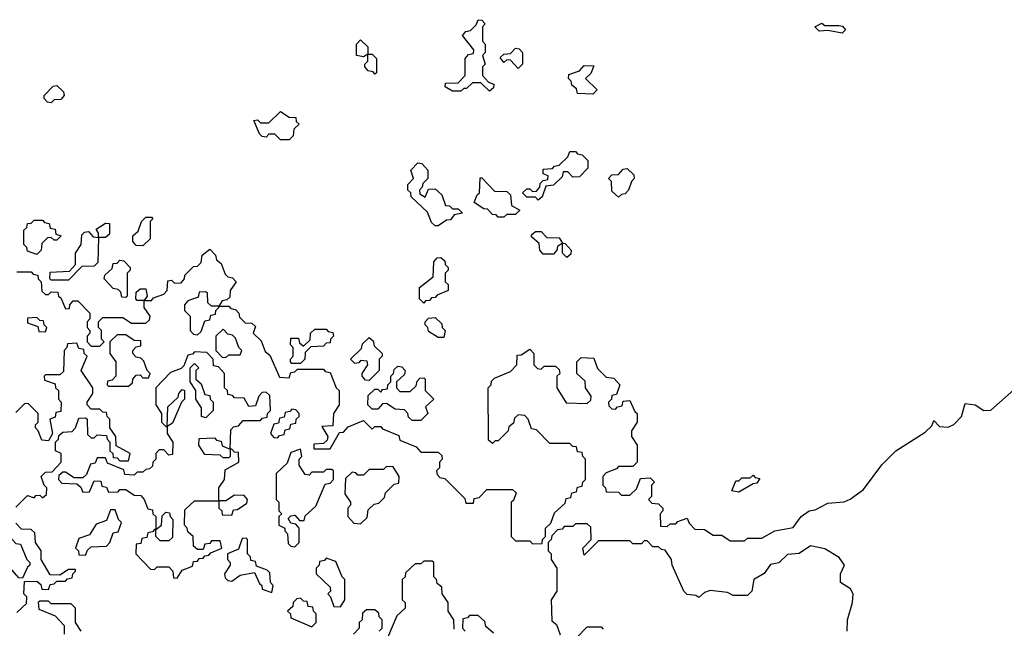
# Model space of a CAD drawing. Extents: x 2776963 to 2884430, y 684484 to 829250.
# Tile 259 of 287: x 2865685 to 2869121, y 814455 to 816580. Entities that reach past the tile are written whole.
import ezdxf

# ---------------------------------------------------------------- set-up
doc = ezdxf.new("R2010")
doc.units = 0

msp = doc.modelspace()

# ---------------------------------------------------------------- linework, layer by layer
at = {"layer": '0CON20XD'}
for points in [[(2867325, 816330), (2867295, 816360), (2867265, 816360), (2867245, 816340), (2867235, 816340), (2867225, 816330), (2867195, 816330), (2867170, 816345), (2867171.7, 816358.3), (2867215, 816360), (2867240, 816385), (2867240, 816445), (2867251.7, 816458.3), (2867268.3, 816461.7), (2867270, 816475), (2867230, 816525), (2867241.7, 816538.3), (2867258.3, 816541.7), (2867278.3, 816561.7), (2867285, 816580), (2867298.3, 816578.3), (2867310, 816565), (2867300, 816555), (2867300, 816505), (2867310, 816495), (2867310, 816465), (2867300, 816455), (2867310, 816425), (2867300, 816415), (2867300, 816385), (2867321.7, 816361.7), (2867340, 816355), (2867338.3, 816341.7), (2867325, 816330)], [(2868555, 816532.5), (2868505, 816542.5), (2868475, 816540), (2868460, 816555), (2868485, 816567.5), (2868495, 816560), (2868545, 816560), (2868557, 816557), (2868567.5, 816545), (2868555, 816532.5)], [(2866925, 816390), (2866918.3, 816398.3), (2866901.7, 816401.7), (2866890, 816415), (2866890, 816425), (2866900, 816435), (2866900, 816460), (2866885, 816450), (2866860, 816455), (2866860, 816495), (2866875, 816510), (2866900, 816485), (2866900, 816460), (2866915, 816460), (2866930, 816445), (2866930, 816395), (2866925, 816390)], [(2867425, 816410), (2867398.3, 816438.3), (2867385, 816440), (2867375, 816430), (2867361.7, 816448.3), (2867375, 816460), (2867398.3, 816461.7), (2867415, 816480), (2867428.3, 816478.3), (2867440, 816465), (2867440, 816425), (2867425, 816410)], [(2867685, 816320), (2867631.7, 816321.7), (2867628.3, 816338.3), (2867611.7, 816351.7), (2867610, 816365), (2867600, 816375), (2867601.7, 816388.3), (2867638.3, 816401.7), (2867655, 816420), (2867688.3, 816418.3), (2867678.3, 816391.7), (2867660, 816375), (2867700, 816335), (2867685, 816320)], [(2865795, 816290), (2865781.7, 816291.7), (2865770, 816305), (2865770, 816315), (2865801.7, 816348.3), (2865815, 816350), (2865838.3, 816328.3), (2865840, 816315), (2865828.3, 816301.7), (2865805, 816300), (2865795, 816290)], [(2866625, 816160), (2866595, 816160), (2866575, 816180), (2866555, 816180), (2866545, 816170), (2866531.7, 816171.7), (2866521.7, 816181.7), (2866501.7, 816228.3), (2866515, 816230), (2866525, 816220), (2866555, 816220), (2866595, 816260), (2866625, 816240), (2866648.3, 816238.3), (2866650, 816225), (2866660, 816215), (2866641.7, 816198.3), (2866640, 816175), (2866625, 816160)], [(2867495, 815950), (2867485, 815960), (2867455, 815960), (2867440, 815975), (2867455, 815990), (2867465, 815990), (2867475, 815980), (2867488.3, 815981.7), (2867500, 815995), (2867501.7, 816008.3), (2867511.7, 816018.3), (2867528.3, 816021.7), (2867530, 816035), (2867511.7, 816041.7), (2867511.7, 816058.3), (2867545, 816060), (2867551.7, 816068.3), (2867568.3, 816071.7), (2867598.3, 816101.7), (2867605, 816120), (2867625, 816120), (2867631.7, 816111.7), (2867648.3, 816108.3), (2867668.3, 816088.3), (2867668.3, 816061.7), (2867638.3, 816031.7), (2867615, 816030), (2867598.3, 816048.3), (2867581.7, 816048.3), (2867578.3, 816031.7), (2867548.3, 816001.7), (2867521.7, 815998.3), (2867508.3, 815961.7), (2867495, 815950)], [(2867145, 815860), (2867135, 815860), (2867121.7, 815871.7), (2867108.3, 815908.3), (2867051.7, 815961.7), (2867050, 815975), (2867040, 815985), (2867040, 816005), (2867060, 816025), (2867050, 816055), (2867075, 816080), (2867088.3, 816078.3), (2867110, 816055), (2867110, 816025), (2867091.7, 816008.3), (2867090, 815995), (2867080, 815985), (2867081.7, 815971.7), (2867100, 815960), (2867111.7, 815988.3), (2867135, 815990), (2867158.3, 815968.3), (2867171.7, 815931.7), (2867185, 815930), (2867195, 815920), (2867215, 815920), (2867230, 815905), (2867201.7, 815898.3), (2867188.3, 815881.7), (2867175, 815880), (2867145, 815860)], [(2867775, 815960), (2867751.7, 815981.7), (2867750, 816015), (2867740, 816025), (2867751.7, 816038.3), (2867775, 816040), (2867791.7, 816058.3), (2867805, 816060), (2867828.3, 816038.3), (2867830, 816025), (2867820, 816015), (2867810, 815985), (2867798.3, 815971.7), (2867785, 815970), (2867775, 815960)], [(2867375, 815890), (2867355, 815890), (2867348.3, 815898.3), (2867335, 815900), (2867318.3, 815918.3), (2867305, 815920), (2867271.7, 815941.7), (2867281.7, 815968.3), (2867290, 815975), (2867291.7, 816028.3), (2867298.3, 816028.3), (2867341.7, 815981.7), (2867385, 815980), (2867398.3, 815968.3), (2867401.7, 815931.7), (2867430, 815915), (2867415, 815900), (2867385, 815900), (2867375, 815890)], [(2866115, 815790), (2866091.7, 815791.7), (2866080, 815805), (2866080, 815825), (2866098.3, 815841.7), (2866110, 815875), (2866125, 815890), (2866145, 815890), (2866150, 815885), (2866140, 815875), (2866140, 815815), (2866115, 815790)], [(2865745, 815760), (2865711.7, 815771.7), (2865710, 815785), (2865700, 815795), (2865700, 815845), (2865710, 815855), (2865711.7, 815868.3), (2865725, 815870), (2865735, 815880), (2865765, 815880), (2865771.7, 815871.7), (2865788.3, 815868.3), (2865791.7, 815851.7), (2865808.3, 815848.3), (2865811.7, 815831.7), (2865830, 815825), (2865815, 815810), (2865805, 815810), (2865795, 815820), (2865781.7, 815818.3), (2865761.7, 815798.3), (2865760, 815775), (2865745, 815760)], [(2865855, 815670), (2865795, 815670), (2865790, 815675), (2865791.7, 815698.3), (2865858.3, 815701.7), (2865880, 815725), (2865880, 815765), (2865900, 815795), (2865901.7, 815828.3), (2865911.7, 815838.3), (2865925, 815840), (2865941.7, 815821.7), (2865960, 815820), (2865960, 815835), (2865951.7, 815848.3), (2865985, 815870), (2865998.3, 815868.3), (2865998.3, 815831.7), (2865985, 815820), (2865960, 815820), (2865958.3, 815731.7), (2865945, 815720), (2865901.7, 815718.3), (2865855, 815670)], [(2867595, 815750), (2867580, 815765), (2867580, 815800), (2867561.7, 815788.3), (2867560, 815775), (2867548.3, 815761.7), (2867511.7, 815761.7), (2867500, 815775), (2867498.3, 815798.3), (2867471.7, 815821.7), (2867471.7, 815828.3), (2867485, 815840), (2867505, 815840), (2867525, 815820), (2867568.3, 815818.3), (2867580, 815800), (2867588.3, 815798.3), (2867610, 815775), (2867608.3, 815761.7), (2867595, 815750)], [(2865675, 815700), (2865725, 815700), (2865731.7, 815691.7), (2865748.3, 815688.3), (2865750, 815675), (2865760, 815665), (2865761.7, 815631.7), (2865775, 815620), (2865785, 815620), (2865795, 815630), (2865818.3, 815628.3), (2865820, 815615), (2865828.3, 815608.3), (2865845, 815570), (2865858.3, 815571.7), (2865860, 815585), (2865871.7, 815598.3), (2865888.3, 815598.3), (2865930, 815555), (2865930, 815535), (2865920, 815525), (2865920, 815505), (2865930, 815495), (2865930, 815485), (2865920, 815475), (2865920, 815455), (2865935, 815440), (2865965, 815440), (2865980, 815455), (2865970, 815465), (2865970, 815495), (2865960, 815505), (2865960, 815525), (2865975, 815540), (2866045, 815540), (2866075, 815520), (2866125, 815520), (2866138.3, 815531.7), (2866140, 815545), (2866120, 815575), (2866120, 815600), (2866095, 815600), (2866090, 815605), (2866091.7, 815628.3), (2866105, 815640), (2866125, 815640), (2866130, 815615), (2866120, 815600), (2866145, 815600), (2866151.7, 815608.3), (2866188.3, 815621.7), (2866200, 815635), (2866201.7, 815668.3), (2866215, 815670), (2866225, 815660), (2866248.3, 815661.7), (2866260, 815675), (2866261.7, 815688.3), (2866291.7, 815718.3), (2866305, 815720), (2866318.3, 815731.7), (2866321.7, 815758.3), (2866348.3, 815778.3), (2866368.3, 815758.3), (2866371.7, 815741.7), (2866388.3, 815728.3), (2866401.7, 815691.7), (2866411.7, 815681.7), (2866428.3, 815678.3), (2866440, 815665), (2866420, 815635), (2866418.3, 815611.7), (2866408.3, 815601.7), (2866391.7, 815598.3), (2866380, 815580), (2866415, 815580), (2866421.7, 815571.7), (2866438.3, 815568.3), (2866450, 815555), (2866451.7, 815541.7), (2866471.7, 815521.7), (2866495, 815520), (2866508.3, 815508.3), (2866500, 815485), (2866528.3, 815458.3), (2866541.7, 815421.7), (2866558.3, 815408.3), (2866591.7, 815331.7), (2866625, 815330), (2866631.7, 815348.3), (2866645, 815350), (2866655, 815360), (2866745, 815360), (2866751.7, 815351.7), (2866768.3, 815348.3), (2866790, 815295), (2866800, 815285), (2866800, 815235), (2866780, 815205), (2866778.3, 815161.7), (2866740, 815160), (2866760, 815125), (2866758.3, 815111.7), (2866745, 815100), (2866711.7, 815098.3), (2866711.7, 815081.7), (2866768.3, 815081.7), (2866801.7, 815138.3), (2866815, 815140), (2866831.7, 815158.3), (2866885, 815180), (2866915, 815150), (2866925, 815160), (2866945, 815160), (2866951.7, 815151.7), (2867008.3, 815128.3), (2867011.7, 815111.7), (2867068.3, 815088.3), (2867085, 815070), (2867145, 815070), (2867158.3, 815058.3), (2867160, 815045), (2867150, 815035), (2867150, 815015), (2867140, 815005), (2867141.7, 814991.7), (2867151.7, 814981.7), (2867168.3, 814978.3), (2867238.3, 814908.3), (2867241.7, 814891.7), (2867268.3, 814891.7), (2867271.7, 814908.3), (2867288.3, 814911.7), (2867315, 814940), (2867405, 814940), (2867418.3, 814928.3), (2867408.3, 814901.7), (2867400, 814895), (2867400, 814775), (2867415, 814760), (2867465, 814760), (2867475, 814750), (2867508.3, 814751.7), (2867510, 814765), (2867520, 814775), (2867520, 814805), (2867538.3, 814821.7), (2867551.7, 814858.3), (2867588.3, 814891.7), (2867591.7, 814908.3), (2867608.3, 814911.7), (2867611.7, 814928.3), (2867628.3, 814931.7), (2867631.7, 814948.3), (2867648.3, 814951.7), (2867650, 814965), (2867660, 814975), (2867660, 815045), (2867650, 815055), (2867648.3, 815068.3), (2867631.7, 815071.7), (2867628.3, 815088.3), (2867615, 815090), (2867605, 815100), (2867535, 815100), (2867488.3, 815148.3)], [(2867095, 815590), (2867080, 815605), (2867080, 815645), (2867128.3, 815681.7), (2867130, 815735), (2867141.7, 815748.3), (2867155, 815750), (2867168.3, 815738.3), (2867170, 815725), (2867180, 815715), (2867180, 815705), (2867170, 815695), (2867170, 815665), (2867180, 815655), (2867180, 815635), (2867141.7, 815618.3), (2867135, 815610), (2867121.7, 815608.3), (2867115, 815600), (2867101.7, 815598.3), (2867095, 815590)], [(2866055, 815610), (2866041.7, 815611.7), (2866038.3, 815628.3), (2866028.3, 815638.3), (2866011.7, 815641.7), (2865980, 815675), (2865981.7, 815688.3), (2866008.3, 815711.7), (2866011.7, 815728.3), (2866025, 815730), (2866035, 815740), (2866048.3, 815738.3), (2866070, 815715), (2866070, 815705), (2866060, 815695), (2866060, 815615), (2866055, 815610)], [(2866305, 815480), (2866318.3, 815491.7), (2866331.7, 815528.3), (2866348.3, 815531.7), (2866351.7, 815548.3), (2866368.3, 815551.7), (2866370, 815565), (2866380, 815575), (2866380, 815580), (2866355, 815580), (2866341.7, 815591.7), (2866340, 815625), (2866335, 815630), (2866311.7, 815628.3), (2866308.3, 815611.7), (2866271.7, 815598.3), (2866260, 815585), (2866260, 815565), (2866280, 815545), (2866280, 815495), (2866291.7, 815481.7), (2866305, 815480)], [(2865775, 815490), (2865780, 815505), (2865770, 815515), (2865768.3, 815528.3), (2865755, 815530), (2865745, 815540), (2865711.7, 815538.3), (2865711.7, 815521.7), (2865748.3, 815508.3), (2865751.7, 815491.7), (2865775, 815490)], [(2867165, 815470), (2867145, 815470), (2867111.7, 815491.7), (2867110, 815505), (2867100, 815515), (2867100, 815525), (2867111.7, 815538.3), (2867135, 815540), (2867158.3, 815518.3), (2867160, 815505), (2867170, 815495), (2867165, 815470)], [(2866065, 815300), (2866078.3, 815311.7), (2866080, 815325), (2866091.7, 815338.3), (2866105, 815340), (2866115, 815330), (2866135, 815330), (2866140, 815345), (2866130, 815355), (2866118.3, 815388.3), (2866108.3, 815398.3), (2866091.7, 815401.7), (2866080, 815415), (2866080, 815425), (2866091.7, 815438.3), (2866108.3, 815441.7), (2866108.3, 815458.3), (2866085, 815460), (2866055, 815480), (2866025, 815480), (2866000, 815455), (2866000, 815415), (2866020, 815385), (2866020, 815335), (2866008.3, 815321.7), (2865991.7, 815318.3), (2865990, 815305), (2865995, 815300), (2866065, 815300)], [(2866405, 815400), (2866415, 815410), (2866455, 815410), (2866460, 815425), (2866450, 815435), (2866438.3, 815468.3), (2866428.3, 815478.3), (2866411.7, 815481.7), (2866395, 815500), (2866370, 815475), (2866370, 815425), (2866391.7, 815401.7), (2866405, 815400)], [(2866665, 815380), (2866635, 815380), (2866630, 815385), (2866630, 815395), (2866640, 815405), (2866640, 815435), (2866630, 815445), (2866631.7, 815468.3), (2866658.3, 815468.3), (2866661.7, 815451.7), (2866675, 815440), (2866698.3, 815461.7), (2866700, 815485), (2866715, 815500), (2866755, 815500), (2866761.7, 815491.7), (2866778.3, 815488.3), (2866780, 815475), (2866770, 815465), (2866768.3, 815451.7), (2866755, 815450), (2866745, 815440), (2866701.7, 815438.3), (2866681.7, 815418.3), (2866680, 815395), (2866665, 815380)], [(2865671.7, 814878.3), (2865711.7, 814918.3), (2865735, 814910), (2865741.7, 814918.3), (2865755, 814920), (2865765, 814910), (2865778.3, 814921.7), (2865780, 814945), (2865770, 814955), (2865760, 814985), (2865775, 815000), (2865798.3, 815001.7), (2865830, 815035), (2865830, 815065), (2865810, 815075), (2865810, 815105), (2865820, 815115), (2865821.7, 815128.3), (2865835, 815140), (2865868.3, 815141.7), (2865880, 815155), (2865891.7, 815188.3), (2865915, 815190), (2865920, 815185), (2865921.7, 815131.7), (2865935, 815120), (2865945, 815120), (2865955, 815130), (2865988.3, 815128.3), (2865990, 815115), (2866000, 815105), (2866000, 815075), (2866010, 815065), (2866011.7, 815051.7), (2866025, 815050), (2866035, 815040), (2866065, 815040), (2866070, 815065), (2866021.7, 815091.7), (2866020, 815125), (2866000, 815155), (2866000, 815185), (2865990, 815195), (2865988.3, 815208.3), (2865975, 815210), (2865965, 815220), (2865935, 815220), (2865920, 815235), (2865920, 815245), (2865940, 815275), (2865940, 815295), (2865900, 815355), (2865920, 815405), (2865910, 815415), (2865908.3, 815428.3), (2865891.7, 815431.7), (2865885, 815450), (2865851.7, 815448.3), (2865850, 815435), (2865840, 815425), (2865838.3, 815351.7), (2865825, 815340), (2865775, 815340), (2865770, 815335), (2865771.7, 815321.7), (2865808.3, 815308.3), (2865810, 815295), (2865820, 815285), (2865820, 815255), (2865830, 815245), (2865828.3, 815211.7), (2865811.7, 815208.3), (2865808.3, 815191.7), (2865790, 815185), (2865800, 815135), (2865785, 815110), (2865761.7, 815111.7), (2865750, 815145), (2865740, 815155), (2865740, 815165), (2865750, 815175), (2865750, 815205), (2865715, 815240), (2865701.7, 815238.3), (2865671.7, 815208.3)], [(2866905, 815320), (2866891.7, 815321.7), (2866880, 815335), (2866880, 815345), (2866900, 815375), (2866898.3, 815388.3), (2866875, 815390), (2866868.3, 815381.7), (2866855, 815380), (2866840, 815395), (2866878.3, 815431.7), (2866881.7, 815448.3), (2866905, 815470), (2866918.3, 815458.3), (2866921.7, 815441.7), (2866950, 815415), (2866950, 815405), (2866940, 815395), (2866940, 815355), (2866905, 815320)], [(2866235, 814630), (2866251.7, 814658.3), (2866288.3, 814671.7), (2866291.7, 814688.3), (2866305, 814690), (2866311.7, 814698.3), (2866325, 814700), (2866331.7, 814708.3), (2866345, 814710), (2866351.7, 814718.3), (2866390, 814735), (2866385, 814760), (2866355, 814760), (2866348.3, 814751.7), (2866331.7, 814748.3), (2866325, 814730), (2866305, 814730), (2866291.7, 814741.7), (2866290, 814775), (2866271.7, 814791.7), (2866270, 814805), (2866260, 814815), (2866261.7, 814868.3), (2866295, 814900), (2866380, 814900), (2866380, 814945), (2866400, 814975), (2866401.7, 815008.3), (2866450, 815035), (2866448.3, 815068.3), (2866435, 815070), (2866425, 815080), (2866420, 815080), (2866420, 815055), (2866415, 815050), (2866395, 815050), (2866385, 815060), (2866331.7, 815061.7), (2866310, 815095), (2866311.7, 815118.3), (2866365, 815120), (2866371.7, 815111.7), (2866388.3, 815108.3), (2866391.7, 815091.7), (2866420, 815080), (2866421.7, 815148.3), (2866431.7, 815158.3), (2866448.3, 815161.7), (2866465, 815180), (2866525, 815180), (2866531.7, 815188.3), (2866548.3, 815191.7), (2866550, 815205), (2866560, 815215), (2866558.3, 815268.3), (2866545, 815280), (2866531.7, 815278.3), (2866520, 815265), (2866508.3, 815231.7), (2866485, 815230), (2866468.3, 815258.3), (2866435, 815260), (2866428.3, 815268.3), (2866411.7, 815271.7), (2866410, 815285), (2866400, 815295), (2866400, 815345), (2866378.3, 815368.3), (2866361.7, 815371.7), (2866360, 815395), (2866338.3, 815418.3), (2866295, 815420), (2866288.3, 815411.7), (2866271.7, 815408.3), (2866258.3, 815371.7), (2866248.3, 815361.7), (2866211.7, 815348.3), (2866160, 815295), (2866160, 815235), (2866180, 815205), (2866180, 815175), (2866195, 815160), (2866200, 815160), (2866201.7, 815228.3), (2866238.3, 815261.7), (2866240, 815275), (2866251.7, 815288.3), (2866260, 815285), (2866260, 815255), (2866250, 815245), (2866218.3, 815171.7), (2866200, 815160), (2866200, 815135), (2866220, 815105), (2866218.3, 815061.7), (2866205, 815060), (2866188.3, 815078.3), (2866171.7, 815078.3), (2866160, 815065), (2866160, 815045), (2866150, 815035), (2866148.3, 815021.7), (2866138.3, 815011.7), (2866125, 815010), (2866115, 815000), (2866095, 815000), (2866085, 814990), (2866051.7, 814991.7), (2866048.3, 815008.3), (2865991.7, 815031.7), (2865985, 815050), (2865955, 815050), (2865948.3, 815031.7), (2865931.7, 815028.3), (2865918.3, 814991.7), (2865905, 814980), (2865875, 814980), (2865845, 815000), (2865835, 815000), (2865821.7, 814988.3), (2865820, 814975), (2865831.7, 814961.7), (2865885, 814960), (2865898.3, 814948.3), (2865905, 814930), (2865928.3, 814931.7), (2865945, 814970), (2865968.3, 814968.3), (2865971.7, 814951.7), (2865988.3, 814948.3), (2865995, 814930), (2866028.3, 814931.7), (2866035, 814940), (2866055, 814940), (2866085, 814920), (2866108.3, 814918.3), (2866120, 814905), (2866131.7, 814871.7), (2866148.3, 814868.3), (2866150, 814855), (2866160, 814845), (2866160, 814800), (2866180, 814815), (2866181.7, 814848.3), (2866195, 814860), (2866208.3, 814858.3), (2866210, 814845), (2866220, 814835), (2866218.3, 814771.7), (2866205, 814760), (2866175, 814760), (2866160, 814775), (2866160, 814800), (2866155, 814800), (2866148.3, 814791.7), (2866131.7, 814788.3), (2866128.3, 814771.7), (2866111.7, 814768.3), (2866108.3, 814751.7), (2866091.7, 814748.3), (2866090, 814715), (2866141.7, 814661.7), (2866155, 814660), (2866165, 814670), (2866205, 814670), (2866220, 814655), (2866221.7, 814631.7), (2866235, 814630)], [(2867488.3, 815148.3), (2867471.7, 815151.7), (2867460, 815185), (2867448.3, 815198.3), (2867425, 815200), (2867411.7, 815188.3), (2867408.3, 815171.7), (2867391.7, 815158.3), (2867390, 815145), (2867355, 815110), (2867345, 815110), (2867335, 815100), (2867321.7, 815111.7), (2867320, 815295), (2867330, 815305), (2867331.7, 815318.3), (2867341.7, 815328.3), (2867398.3, 815351.7), (2867420, 815375), (2867421.7, 815408.3), (2867435, 815410), (2867465, 815430), (2867480, 815415), (2867480, 815375), (2867491.7, 815361.7), (2867505, 815360), (2867515, 815370), (2867555, 815370), (2867568.3, 815358.3), (2867570, 815345), (2867560, 815335), (2867560, 815295), (2867591.7, 815241.7), (2867665, 815240), (2867678.3, 815251.7), (2867680, 815265), (2867660, 815295), (2867658.3, 815318.3), (2867630, 815345), (2867630, 815385), (2867645, 815400), (2867688.3, 815398.3), (2867701.7, 815361.7), (2867731.7, 815331.7), (2867758.3, 815328.3), (2867780, 815305), (2867768.3, 815271.7), (2867751.7, 815268.3), (2867750, 815255), (2867740, 815245), (2867741.7, 815231.7), (2867751.7, 815221.7), (2867765, 815220), (2867771.7, 815228.3), (2867788.3, 815231.7), (2867791.7, 815248.3), (2867815, 815250), (2867831.7, 815211.7), (2867840, 815205), (2867840, 815175), (2867820, 815145), (2867820, 815125), (2867840, 815095), (2867840, 815035), (2867825, 815020), (2867775, 815020), (2867768.3, 815011.7), (2867731.7, 814998.3), (2867720, 814985), (2867720, 814955), (2867730, 814945), (2867731.7, 814931.7), (2867775, 814930), (2867785, 814920), (2867815, 814920), (2867838.3, 814941.7), (2867851.7, 814978.3), (2867885, 814980), (2867900, 814965), (2867890, 814955), (2867890, 814915), (2867880, 814905), (2867891.7, 814891.7), (2867915, 814890), (2867930, 814875), (2867930, 814865), (2867920, 814855), (2867921.7, 814811.7), (2867945, 814810), (2867955, 814820), (2867975, 814820), (2867981.7, 814828.3), (2868015, 814840), (2868021.7, 814821.7), (2868041.7, 814801.7), (2868075, 814800), (2868105, 814780), (2868135, 814780), (2868165, 814760), (2868215, 814760), (2868225, 814770), (2868275, 814770), (2868320, 814795), (2868385, 814807.5), (2868412.5, 814845), (2868440, 814865), (2868461.7, 814868.3), (2868505, 814892.5), (2868563, 814897), (2868583.6, 814906.4), (2868630, 814940), (2868694.5, 815025.5), (2868743.3, 815075), (2868845, 815140), (2868868.3, 815161.7), (2868875, 815180), (2868895, 815160), (2868925, 815157.5), (2868945, 815166.7), (2868972.5, 815195), (2868985, 815240), (2869020, 815235), (2869050, 815215), (2869075, 815216.2), (2869165, 815297.5)], [(2866335, 815190), (2866320, 815195), (2866320, 815225), (2866300, 815255), (2866300, 815285), (2866280, 815315), (2866280, 815365), (2866295, 815380), (2866310, 815365), (2866300, 815355), (2866300, 815325), (2866318.3, 815308.3), (2866331.7, 815271.7), (2866348.3, 815268.3), (2866350, 815255), (2866360, 815245), (2866360, 815215), (2866335, 815190)], [(2867085, 815180), (2867055, 815180), (2867041.7, 815191.7), (2867040, 815205), (2867028.3, 815218.3), (2866995, 815220), (2866965, 815240), (2866951.7, 815238.3), (2866935, 815220), (2866915, 815220), (2866900, 815235), (2866901.7, 815268.3), (2866925, 815290), (2866935, 815290), (2866945, 815280), (2866951.7, 815288.3), (2866968.3, 815291.7), (2866970, 815305), (2866980, 815315), (2866980, 815335), (2866990, 815345), (2866991.7, 815358.3), (2867005, 815370), (2867018.3, 815368.3), (2867030, 815355), (2867028.3, 815341.7), (2867000, 815315), (2867000, 815295), (2867011.7, 815281.7), (2867048.3, 815281.7), (2867068.3, 815301.7), (2867071.7, 815318.3), (2867081.7, 815328.3), (2867095, 815330), (2867100, 815325), (2867100, 815285), (2867130, 815255), (2867101.7, 815228.3), (2867110, 815205), (2867085, 815180)], [(2866585, 815120), (2866591.7, 815128.3), (2866608.3, 815131.7), (2866611.7, 815148.3), (2866628.3, 815151.7), (2866631.7, 815168.3), (2866648.3, 815171.7), (2866650, 815185), (2866660, 815195), (2866660, 815205), (2866648.3, 815218.3), (2866635, 815220), (2866628.3, 815211.7), (2866611.7, 815208.3), (2866608.3, 815191.7), (2866591.7, 815188.3), (2866588.3, 815171.7), (2866571.7, 815168.3), (2866560, 815135), (2866571.7, 815121.7), (2866585, 815120)], [(2866645, 814740), (2866660, 814755), (2866660, 814805), (2866648.3, 814818.3), (2866631.7, 814821.7), (2866621.7, 814838.3), (2866631.7, 814848.3), (2866645, 814850), (2866661.7, 814831.7), (2866678.3, 814831.7), (2866681.7, 814848.3), (2866718.3, 814881.7), (2866751.7, 814958.3), (2866768.3, 814961.7), (2866780, 814975), (2866780, 815005), (2866775, 815010), (2866755, 815010), (2866745, 815000), (2866705, 815000), (2866695, 814990), (2866681.7, 814991.7), (2866660, 815025), (2866660, 815045), (2866670, 815055), (2866665, 815080), (2866631.7, 815068.3), (2866618.3, 815031.7), (2866580, 814995), (2866580, 814905), (2866590, 814895), (2866590, 814865), (2866600, 814855), (2866590, 814845), (2866590, 814815), (2866610, 814805), (2866610, 814795), (2866620, 814785), (2866621.7, 814751.7), (2866631.7, 814741.7), (2866645, 814740)], [(2866875, 814820), (2866898.3, 814841.7), (2866901.7, 814868.3), (2866921.7, 814888.3), (2866938.3, 814891.7), (2866958.3, 814911.7), (2866961.7, 814928.3), (2866991.7, 814958.3), (2867008.3, 814961.7), (2867010, 814985), (2866988.3, 815018.3), (2866965, 815020), (2866955, 815010), (2866905, 815010), (2866885, 814990), (2866865, 814990), (2866858.3, 814998.3), (2866845, 815000), (2866821.7, 814978.3), (2866820, 814925), (2866840, 814895), (2866840, 814885), (2866830, 814875), (2866830, 814845), (2866851.7, 814821.7), (2866875, 814820)], [(2868195, 814930), (2868170, 814935), (2868185, 814970), (2868195, 814970), (2868205, 814980), (2868235, 814980), (2868245, 814990), (2868251.7, 814981.7), (2868268.3, 814978.3), (2868258.3, 814961.7), (2868245, 814960), (2868195, 814930)], [(2866425, 814850), (2866431.7, 814868.3), (2866445, 814870), (2866478.3, 814891.7), (2866480, 814905), (2866468.3, 814918.3), (2866435, 814920), (2866405, 814900), (2866380, 814900), (2866380, 814875), (2866390, 814865), (2866391.7, 814851.7), (2866425, 814850)], [(2865915, 814710), (2865921.7, 814728.3), (2865935, 814740), (2865988.3, 814741.7), (2866000, 814755), (2866011.7, 814788.3), (2866028.3, 814791.7), (2866040, 814825), (2866030, 814835), (2866018.3, 814868.3), (2866001.7, 814868.3), (2865988.3, 814831.7), (2865951.7, 814818.3), (2865928.3, 814781.7), (2865891.7, 814768.3), (2865880, 814735), (2865890, 814725), (2865891.7, 814711.7), (2865915, 814710)], [(2865695, 814630), (2865681.7, 814631.7), (2865658.3, 814658.3), (2865645, 814660), (2865635, 814650), (2865611.7, 814671.7), (2865610, 814695), (2865600, 814705), (2865600, 814755), (2865581.7, 814771.7), (2865580, 814785), (2865570, 814795), (2865571.7, 814818.3), (2865585, 814820), (2865601.7, 814801.7), (2865638.3, 814788.3), (2865671.7, 814751.7), (2865688.3, 814748.3), (2865710, 814695), (2865720, 814685), (2865720, 814675), (2865711.7, 814668.3), (2865695, 814630)], [(2865675, 814510), (2865708.3, 814541.7), (2865710, 814565), (2865700, 814575), (2865701.7, 814618.3), (2865745, 814620), (2865758.3, 814608.3), (2865761.7, 814591.7), (2865785, 814590), (2865791.7, 814608.3), (2865805, 814610), (2865815, 814620), (2865845, 814620), (2865851.7, 814628.3), (2865868.3, 814631.7), (2865870, 814645), (2865880, 814655), (2865880, 814660), (2865855, 814660), (2865825, 814640), (2865791.7, 814641.7), (2865760, 814695), (2865760, 814725), (2865740, 814755), (2865738.3, 814788.3), (2865725, 814800), (2865691.7, 814801.7), (2865671.7, 814821.7)], [(2868573.3, 814445), (2868573.8, 814485), (2868592, 814545), (2868593.8, 814575), (2868585, 814593.3), (2868550, 814615), (2868550, 814645), (2868563.3, 814675), (2868545, 814702.5), (2868495, 814732.5), (2868445, 814743.3), (2868405, 814716.7), (2868365, 814713.3), (2868335, 814683.3), (2868305, 814677.5), (2868283.3, 814646.7), (2868247.5, 814625), (2868240, 814585), (2868225, 814570), (2868175, 814570), (2868155, 814580), (2868095, 814587.5), (2868075, 814580), (2868055, 814562.5), (2868045, 814570), (2868015, 814572.5), (2868002.5, 814585), (2867962.5, 814675), (2867960, 814695), (2867938.3, 814728.3), (2867925, 814730), (2867915, 814740), (2867895, 814740), (2867875, 814760), (2867865, 814760), (2867855, 814750), (2867825, 814750), (2867815, 814760), (2867705, 814760), (2867655, 814710), (2867650, 814735), (2867680, 814765), (2867678.3, 814808.3), (2867665, 814820), (2867625, 814820), (2867615, 814810), (2867585, 814810), (2867578.3, 814801.7), (2867561.7, 814798.3), (2867541.7, 814778.3), (2867540, 814765), (2867530, 814755), (2867530, 814725), (2867540, 814715), (2867540, 814695), (2867560, 814665), (2867560, 814585), (2867540, 814555), (2867541.7, 814481.7), (2867558.3, 814468.3), (2867571.7, 814431.7)], [(2866565, 814580), (2866570, 814605), (2866560, 814615), (2866558.3, 814648.3), (2866548.3, 814658.3), (2866511.7, 814671.7), (2866508.3, 814688.3), (2866491.7, 814691.7), (2866490, 814705), (2866480, 814715), (2866480, 814765), (2866475, 814770), (2866461.7, 814768.3), (2866448.3, 814731.7), (2866410, 814715), (2866410, 814695), (2866420, 814685), (2866420, 814675), (2866400, 814645), (2866401.7, 814631.7), (2866411.7, 814621.7), (2866425, 814620), (2866455, 814640), (2866505, 814650), (2866521.7, 814611.7), (2866530, 814605), (2866531.7, 814591.7), (2866565, 814580)], [(2866805, 814530), (2866820, 814555), (2866820, 814625), (2866810, 814635), (2866788.3, 814688.3), (2866755, 814700), (2866748.3, 814691.7), (2866731.7, 814688.3), (2866730, 814675), (2866720, 814665), (2866720, 814645), (2866768.3, 814598.3), (2866770, 814585), (2866760, 814575), (2866770, 814565), (2866781.7, 814531.7), (2866805, 814530)], [(2867201.7, 814451.7), (2867200, 814485), (2867180, 814515), (2867180, 814545), (2867160, 814575), (2867158.3, 814598.3), (2867141.7, 814611.7), (2867140, 814625), (2867130, 814635), (2867130, 814685), (2867125, 814690), (2867095, 814690), (2867085, 814680), (2867065, 814680), (2867031.7, 814648.3), (2867030, 814635), (2867020, 814625), (2867020, 814555), (2867030, 814545), (2867030, 814525), (2867001.7, 814498.3), (2866968.3, 814421.7)], [(2865900, 814445), (2865880, 814475), (2865880, 814525), (2865865, 814540), (2865795, 814540), (2865785, 814550), (2865755, 814550), (2865750, 814545), (2865751.7, 814521.7), (2865808.3, 814498.3), (2865840, 814465), (2865840, 814435)], [(2866705, 814460), (2866720, 814475), (2866720, 814505), (2866710, 814515), (2866708.3, 814528.3), (2866691.7, 814531.7), (2866688.3, 814548.3), (2866675, 814550), (2866665, 814560), (2866651.7, 814558.3), (2866640, 814545), (2866638.3, 814531.7), (2866620, 814515), (2866630, 814505), (2866631.7, 814491.7), (2866705, 814460)], [(2866940, 814445), (2866950, 814455), (2866950, 814485), (2866940, 814495), (2866938.3, 814508.3), (2866925, 814520), (2866895, 814520), (2866881.7, 814508.3), (2866880, 814485), (2866870, 814475), (2866870, 814455), (2866850, 814435)], [(2867338.3, 814438.3), (2867311.7, 814461.7), (2867308.3, 814478.3), (2867285, 814500), (2867255, 814500), (2867248.3, 814491.7), (2867231.7, 814488.3), (2867230, 814455), (2867240, 814445)], [(2867628.3, 814421.7), (2867665, 814460), (2867715, 814460), (2867721.7, 814451.7)]]:
    msp.add_lwpolyline(points, dxfattribs=at)

doc.saveas('drawing.dxf')
